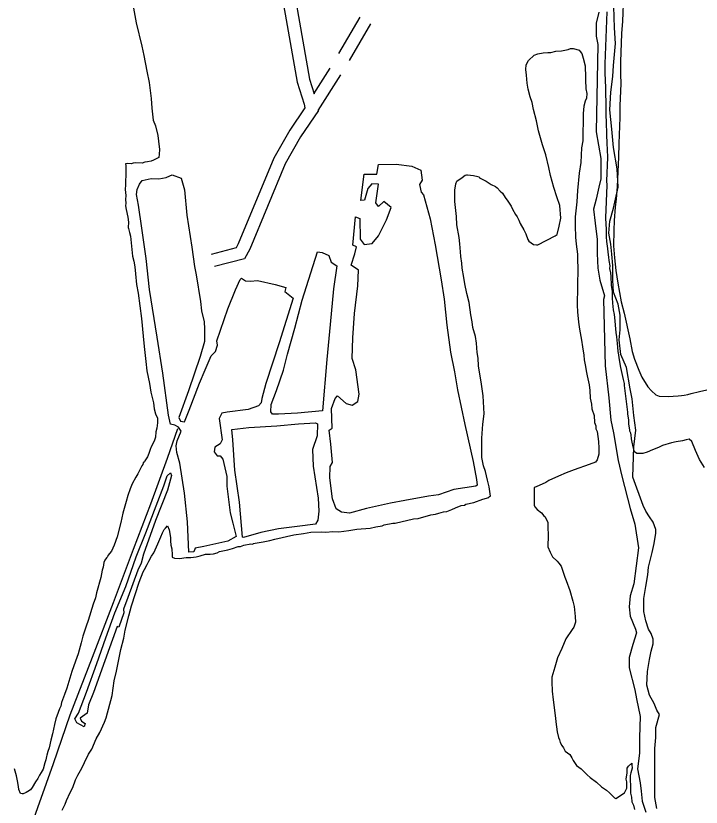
# Model space of a CAD drawing. Extents: x 3263578 to 3301413, y 764927 to 798602.
# Drawn here: x 3268720 to 3270339, y 782851 to 784722 of the extents above; entities that cross this region are included whole.
import ezdxf

# ---------------------------------------------------------------- set-up
doc = ezdxf.new("R2010")
doc.units = 0
for name, color, linetype in [('V-ROAD-CNTR', 7, 'Continuous'), ('V-SITE-VEGE', 7, 'Continuous'), ('V-TOPO-SHOR', 7, 'Continuous')]:
    doc.layers.add(name, color=color, linetype=linetype)

msp = doc.modelspace()

# ---------------------------------------------------------------- linework, layer by layer
at = {"layer": 'V-ROAD-CNTR'}
for p, q in [((3269483.3, 784633), (3269533.4, 784719.5)), ((3269508.6, 784616.9), (3269558.8, 784703.4)), ((3269424.3, 784538), (3269462.8, 784598.7)), ((3269434.5, 784498.2), (3269488.1, 784582.6))]:
    msp.add_line(p, q, dxfattribs=at)
for points in [[(3269250.2, 785324.2), (3269326.4, 784896.1), (3269384.9, 784565.2), (3269401.3, 784513.4), (3269402.9, 784504.9), (3269367.1, 784452), (3269329.2, 784385.9), (3269245.5, 784183.4), (3269240.1, 784173.5), (3269181.6, 784158.3)], [(3269279.7, 785329.4), (3269355.9, 784901.3), (3269414.1, 784572.3), (3269424.9, 784538.1)], [(3269434.6, 784498.2), (3269392.6, 784436.1), (3269356.2, 784372.7), (3269272.6, 784170.5), (3269260.2, 784147.7), (3269189.1, 784129.3)], [(3268571.4, 782335.4), (3268597.8, 782409.3), (3268639.6, 782492), (3268671.6, 782579), (3268720.1, 782708.9), (3268755, 782804), (3268809.1, 782954.9), (3268848.4, 783069.9), (3268900.9, 783206.3), (3268950.6, 783334.8), (3268998.1, 783461.6), (3269038.7, 783568.4), (3269078.4, 783676.7), (3269102.9, 783746.3)]]:
    msp.add_lwpolyline(points, dxfattribs=at)
at = {"layer": 'V-SITE-VEGE'}
for points in [[(3270155.8, 784770.4), (3270153.3, 784710), (3270151.3, 784680.3), (3270148.6, 784613.8), (3270148.3, 784584.1)], [(3268997.9, 784740.4), (3269004.4, 784706), (3269017.1, 784650.3), (3269022.3, 784628.2), (3269029.6, 784591.1), (3269034.7, 784564.6), (3269039.3, 784526.7), (3269041, 784503.9), (3269044.3, 784475.7), (3269049.9, 784462.4), (3269055.1, 784439.4), (3269057.2, 784426.1), (3269059, 784405.9), (3269058.6, 784395.4), (3269057.4, 784387.6), (3269052.9, 784385.1), (3269044.9, 784381.1), (3269039.5, 784378.6), (3269030.7, 784377.2), (3269024.5, 784376.6), (3269018.3, 784374.2), (3269001.7, 784374.9), (3268997.3, 784374.2), (3268992, 784372.7), (3268983.2, 784373), (3268978.8, 784372.3), (3268979.5, 784368.8), (3268979.8, 784353.9), (3268978.6, 784322.4), (3268978.1, 784311.9), (3268979.3, 784297.8), (3268978.9, 784288.2), (3268979.5, 784279.4), (3268979.2, 784273.3), (3268980.6, 784264.5), (3268984.3, 784245.9), (3268985.6, 784234.5), (3268985.1, 784222.2), (3268985.8, 784219.6), (3268988.1, 784209.8), (3268990.4, 784201), (3268995.5, 784154.3), (3268998.5, 784141.9), (3269000.6, 784128.7), (3269002.6, 784112), (3269005.1, 784087.4), (3269008.6, 784066.2), (3269016.7, 784006.3), (3269020.4, 783964.9), (3269022.9, 783940.3), (3269026.7, 783905.1), (3269029.3, 783883.1), (3269036, 783853), (3269038.7, 783832.8), (3269044.7, 783807.1), (3269046.8, 783793), (3269049.8, 783781.5), (3269054.7, 783770.8), (3269054.2, 783760.3), (3269052.8, 783747.2), (3269050.7, 783738.5), (3269049.4, 783726.3), (3269046.4, 783716.8), (3269039.7, 783703), (3269036.8, 783697), (3269033.8, 783687.5), (3269030.9, 783679.7), (3269024.3, 783670.4), (3269023.4, 783667.8), (3269020.6, 783665.3), (3269019.6, 783661.8), (3269017.7, 783658.4), (3269014, 783652.4), (3269008.2, 783639.5), (3269003.5, 783631.8), (3268995, 783615.5), (3268990.2, 783604.3), (3268984.2, 783587.8), (3268980.2, 783574), (3268972.9, 783546.2), (3268967.7, 783524.5), (3268959.3, 783490.7), (3268952.4, 783470.8), (3268945.7, 783456.2), (3268937.4, 783446), (3268936.4, 783443.4), (3268933.7, 783440.9), (3268929.9, 783434.9), (3268928, 783429.7), (3268925.8, 783418.4), (3268923.7, 783411.5), (3268920.4, 783394.1), (3268910.2, 783357.7)], [(3270211.6, 783690.4), (3270201.8, 783687.3), (3270187, 783687.8), (3270181.9, 783691.6), (3270180.3, 783697.8), (3270178.8, 783703.1), (3270176.6, 783714.5), (3270174.3, 783722.5), (3270173.8, 783731.3), (3270173.1, 783735.7), (3270170.7, 783740.2), (3270170.8, 783743.7), (3270168.7, 783756.9), (3270168.2, 783766.6), (3270166.2, 783781.6), (3270166.3, 783785.1), (3270158.3, 783848.5), (3270158.5, 783852.8), (3270155.4, 783862.6), (3270149.5, 783890.9), (3270145.2, 783913.8), (3270144.6, 783920.9), (3270143.1, 783928.8), (3270142.7, 783938.5), (3270141.3, 783947.3), (3270140.1, 783963.1), (3270138.8, 783973.7), (3270136.9, 783991.3), (3270136.4, 784000.9), (3270134.4, 784015.9), (3270132.2, 784027.4), (3270130.2, 784043.2), (3270129.8, 784055.5), (3270129.5, 784070.4), (3270127.5, 784085.4), (3270126.6, 784105.6), (3270126, 784114.4), (3270123.8, 784125), (3270124.1, 784131.1), (3270121.9, 784143.5), (3270121.4, 784151.4), (3270119.2, 784163.7), (3270118.7, 784172.5), (3270116.7, 784188.4), (3270115.4, 784199.8), (3270115.3, 784218.2), (3270114.9, 784229.6), (3270113.7, 784244.6), (3270116.8, 784321.6), (3270116.3, 784332.1), (3270118.5, 784387.2), (3270117.6, 784406.5), (3270117.2, 784420.6), (3270116.3, 784441.6), (3270115.8, 784471.4), (3270114.6, 784486.4), (3270114.5, 784505.7), (3270115, 784518.8), (3270114, 784537.2), (3270113.7, 784550.4), (3270113.6, 784571.4), (3270112.4, 784585.5), (3270112.5, 784609.1), (3270117.4, 784731.6)], [(3269930.1, 784548.6), (3269928.1, 784563.1), (3269926.2, 784582), (3269925.3, 784595.4), (3269925.5, 784606.5), (3269931.2, 784616.4), (3269944.7, 784629.5), (3269953.7, 784632.7), (3269965.9, 784634.7), (3269977.1, 784635.7), (3269983.7, 784635.6), (3269996, 784638.7), (3270009.4, 784639.6), (3270025, 784642.7), (3270030.6, 784644.8), (3270037.2, 784644.7), (3270051.6, 784641.1), (3270052.7, 784638.9), (3270057, 784633.3), (3270060.2, 784622.1), (3270065.5, 784604.2), (3270065.3, 784596.5), (3270066.2, 784584.2), (3270066, 784570.9), (3270066.8, 784549.8), (3270068.8, 784538.6), (3270068.7, 784527.5), (3270065.2, 784520.9), (3270061.7, 784508.7), (3270060.3, 784491), (3270059.3, 784426.6), (3270056.8, 784409.9), (3270055.1, 784375.5), (3270051.4, 784350), (3270047.4, 784309), (3270045.8, 784282.3), (3270041.9, 784246.8), (3270041.6, 784225.7), (3270042.3, 784199), (3270044.2, 784182.3), (3270047.2, 784159), (3270047, 784144.5), (3270047.8, 784126.7), (3270046.4, 784037.9), (3270047.2, 784022.3), (3270049.1, 783997.8), (3270052.1, 783981.1), (3270056.2, 783955.5), (3270059.2, 783939.9), (3270062.2, 783919.8), (3270063.2, 783908.7), (3270066.3, 783893.1), (3270067.2, 783883.1), (3270070.3, 783870.8), (3270074.5, 783849.6), (3270076.5, 783836.3), (3270077.3, 783818.5), (3270080.4, 783804), (3270081.3, 783792.8), (3270086.6, 783777.2), (3270087.5, 783760.5), (3270090.7, 783752.7), (3270090.6, 783746), (3270093.8, 783739.3), (3270096.8, 783715.9), (3270097.6, 783700.4), (3270097.4, 783685.9), (3270093.8, 783672.6), (3270089.3, 783667.2), (3270074.8, 783661.8), (3270039, 783649.1), (3270020, 783641.6), (3270002.1, 783634.1), (3269979.7, 783623.4), (3269971.9, 783619), (3269949.5, 783608.3), (3269945, 783607.2), (3269944.3, 783565), (3269946.5, 783561.7), (3269951.9, 783554.9), (3269961.8, 783547), (3269967.3, 783540.2), (3269970.6, 783537.9), (3269977, 783524.5), (3269976.8, 783513.4), (3269977.6, 783494.5), (3269977.2, 783466.7), (3269982.5, 783454.4), (3269987.9, 783443.2), (3269998.9, 783433), (3270003.2, 783428.5), (3270008.7, 783420.7), (3270010.8, 783414), (3270017.1, 783395), (3270020.4, 783387.1), (3270028.9, 783363.7), (3270036.2, 783338), (3270039.4, 783325.7), (3270041.2, 783302.4), (3270042.1, 783289), (3270038.6, 783276.8)], [(3270148.3, 784584.1), (3270149.2, 784561.2), (3270147.1, 784510.5), (3270146.8, 784481.6), (3270144.4, 784420.3), (3270144, 784387.9), (3270141.2, 784318.8), (3270138.3, 784289.2), (3270135.8, 784270), (3270133.6, 784238.5), (3270132.7, 784214.9), (3270132.1, 784178.1), (3270134.5, 784150), (3270137.6, 784120.1), (3270142.6, 784090.1), (3270150.5, 784045.9)], [(3269615.8, 783522.5), (3269632.6, 783526.7), (3269642.6, 783528.8), (3269659.4, 783532.9), (3269670.5, 783533.9), (3269700.6, 783542.3), (3269711.8, 783544.3), (3269719.6, 783546.4), (3269730.7, 783549.6), (3269738.5, 783550.6), (3269746.4, 783553.8), (3269749.7, 783554.8), (3269758.7, 783559.1), (3269772.1, 783564.5), (3269779.9, 783565.5), (3269783.2, 783567.6), (3269802.2, 783571.8), (3269823.4, 783579.2), (3269837.9, 783583.4), (3269838, 783585.6), (3269841.3, 783586.7), (3269838.4, 783609), (3269834.2, 783624.6), (3269830, 783644.7), (3269824.7, 783658.1), (3269820.6, 783678.1), (3269821.3, 783723.7), (3269823, 783757), (3269826.7, 783781.4), (3269824, 783823.6), (3269820, 783851.5), (3269812.9, 783894.9), (3269812.1, 783912.7), (3269810.1, 783926.1), (3269808.2, 783948.3), (3269806.3, 783963.9), (3269800, 783985.1), (3269797.9, 783998.5), (3269794.9, 784015.2), (3269790.9, 784044.2), (3269785.7, 784065.4), (3269780.5, 784088.8), (3269778.5, 784103.3), (3269774.4, 784125.6), (3269773.5, 784137.8), (3269771.5, 784153.4), (3269770.6, 784164.5), (3269768.7, 784183.4), (3269767.8, 784197.9), (3269761.6, 784228), (3269760.8, 784248), (3269757, 784283.6), (3269757.4, 784310.3), (3269759.8, 784324.7), (3269762.2, 784331.3), (3269774.5, 784340), (3269781.3, 784345.5), (3269784.6, 784346.5), (3269786.9, 784346.5), (3269801.3, 784345.1), (3269811.2, 784342.8), (3269814.6, 784341.6), (3269815.6, 784339.4), (3269831.1, 784331.3), (3269843.2, 784323.4), (3269853.1, 784318.8), (3269857.5, 784315.3), (3269864, 784307.5), (3269869.5, 784302.9), (3269876, 784292.8), (3269882.5, 784283.8), (3269890.1, 784272.6), (3269893.3, 784264.8), (3269900.9, 784252.4), (3269904.2, 784246.8), (3269908.5, 784239), (3269911.7, 784231.1), (3269920.3, 784216.6), (3269924.6, 784206.5), (3269930, 784193.1), (3269932.1, 784189.7), (3269943.1, 784181.7), (3269949.8, 784180.5), (3269953.1, 784180.5), (3269994.6, 784202), (3269999, 784205.3), (3270003.8, 784225.2), (3270007.4, 784244), (3270005.7, 784274.1), (3269998.3, 784294.2), (3269990.8, 784316.5), (3269983.5, 784344.4), (3269979.4, 784363.4), (3269972.1, 784393.5), (3269964.7, 784417), (3269955.2, 784450.4), (3269950, 784473.9), (3269942.7, 784500.7), (3269939.6, 784517.4), (3269935.4, 784530.8), (3269930.1, 784548.6)], [(3270150.5, 784045.9), (3270157.3, 784019.4), (3270170.6, 783958.4), (3270176.4, 783928.4), (3270181.8, 783910.6), (3270192.2, 783884.8), (3270199.4, 783867.9), (3270213.4, 783845.4), (3270221.8, 783835.4), (3270231.9, 783826.2), (3270239.7, 783823.3), (3270263.3, 783822.4), (3270273, 783822.9), (3270285.3, 783824.1), (3270293.2, 783824.7), (3270299.4, 783825.3), (3270308.2, 783826.7), (3270315.3, 783829.1), (3270335.7, 783834.4), (3270352.4, 783838.1)], [(3270346.9, 783654.3), (3270335.3, 783673.2), (3270325.7, 783694.6), (3270316.9, 783716), (3270311, 783721.4), (3270303.9, 783720), (3270295.1, 783717.7), (3270280, 783714.8), (3270269.4, 783712.6), (3270248.2, 783706.4), (3270238.3, 783701.6), (3270224.1, 783696), (3270211.6, 783690.4)], [(3268829.4, 782844), (3268836.3, 782858.4), (3268839.7, 782867.2), (3268847.8, 782885.9), (3268854.7, 782898.1), (3268860.5, 782915.7), (3268866.3, 782926.8), (3268875.4, 782943.3), (3268882.3, 782956.5), (3268891.5, 782976.4), (3268899.5, 782988.5), (3268909.9, 783012.7), (3268917.9, 783028.2), (3268929.4, 783052.4), (3268932.9, 783062.4), (3268947.1, 783115.5), (3268952.1, 783149.8), (3268958, 783173.1), (3268967.7, 783224), (3268974.8, 783250.6), (3268978.4, 783269.4), (3268986.8, 783303.7), (3268992.7, 783327), (3269011.4, 783383.3), (3269020.7, 783407.6), (3269024.1, 783413.1), (3269029.8, 783425.3), (3269034.4, 783433), (3269040.1, 783445.1), (3269045.8, 783452.8), (3269055, 783473.8), (3269062, 783490.3), (3269066.6, 783500.2), (3269070, 783508), (3269073.4, 783511.2), (3269078, 783516.7), (3269082.2, 783506.7), (3269085.3, 783488.8), (3269085.2, 783481), (3269086.1, 783471), (3269088.2, 783462.1), (3269089.1, 783447.7), (3269089, 783442.1), (3269094.5, 783439.8), (3269106.7, 783439.6), (3269122.3, 783441.6), (3269133.4, 783441.4), (3269145.7, 783443.4), (3269155.7, 783445.5), (3269168, 783449.7), (3269179.1, 783449.5), (3269186.9, 783450.5), (3269195.8, 783452.6), (3269201.4, 783455.8), (3269220.4, 783460), (3269231.5, 783463.1), (3269245, 783467.4), (3269250.5, 783467.3), (3269258.3, 783470.5), (3269275.1, 783473.6), (3269279.5, 783473.5), (3269281.7, 783474.6), (3269285.1, 783475.6), (3269304, 783478.6), (3269319.6, 783481.7), (3269331.9, 783484.9), (3269376.5, 783495.3), (3269399.9, 783498.2), (3269416.6, 783501.3), (3269441.1, 783502), (3269452.2, 783501.8), (3269468.9, 783502.7), (3269483.3, 783502.4), (3269506.7, 783505.4), (3269525.6, 783508.4), (3269556.8, 783511.3), (3269570.2, 783514.4), (3269585.7, 783516.3), (3269590.2, 783518.5), (3269610.3, 783522.6), (3269615.8, 783522.5)], [(3268910.2, 783357.7), (3268908, 783346.4), (3268902.1, 783330.9), (3268891, 783292.8), (3268886, 783278.9), (3268878.1, 783255.6), (3268874, 783240), (3268866.8, 783214), (3268860.8, 783196.7), (3268851.9, 783171.7), (3268839.9, 783132.7), (3268834.9, 783118), (3268828, 783099), (3268825.9, 783090.3), (3268823, 783083.4), (3268820, 783074.8), (3268814.2, 783060.1), (3268811, 783047.1), (3268806.6, 783024.5), (3268802.5, 783009.8), (3268798.3, 782991.5), (3268795.3, 782982.9), (3268793.2, 782974.2), (3268792.2, 782970.8), (3268791, 782962.9), (3268788.1, 782956), (3268784, 782941.3), (3268779.3, 782933.6), (3268775.6, 782926.7), (3268771.7, 782919), (3268766.2, 782911.3), (3268758.6, 782897.6), (3268754, 782892.5), (3268747.7, 782888.4), (3268744.1, 782885.9), (3268737, 782882.7), (3268734.4, 782882.8), (3268730.9, 782883.8), (3268726.9, 782892.7), (3268726.3, 782899.8), (3268723.3, 782913.9), (3268721.2, 782925.4), (3268716.6, 782942.2)], [(3270038.6, 783276.8), (3270034.1, 783271.4), (3270019.3, 783249.4), (3270010, 783226.2), (3269999.6, 783204.1), (3269993.7, 783182), (3269986.7, 783158.8), (3269986.5, 783147.7), (3269987.3, 783125.4), (3269989.2, 783105.4), (3269995.1, 783062)], [(3269995.1, 783062), (3269996.1, 783053.1), (3269999.1, 783029.7), (3270002.2, 783016.3), (3270004.3, 783010.7), (3270006.4, 783004), (3270009.7, 782997.3), (3270014, 782991.7), (3270018.3, 782983.8), (3270029.3, 782975.9), (3270033.6, 782968), (3270036.9, 782961.3), (3270044.5, 782950.1), (3270055.4, 782942.1), (3270069.6, 782927.4), (3270077.3, 782921.8), (3270091.6, 782910.4), (3270103.6, 782899.1), (3270115.7, 782891.1), (3270122.3, 782885.5), (3270134.3, 782873.1), (3270137.6, 782871.9), (3270157.9, 782884.9), (3270163.6, 782895.9), (3270163.8, 782911.5), (3270161.7, 782917.1), (3270164.2, 782932.6), (3270164.4, 782943.7), (3270167.8, 782948.1), (3270175.7, 782955.7), (3270175.6, 782951.3), (3270176.6, 782943.5), (3270173.1, 782932.5), (3270171.8, 782925.8), (3270171.7, 782914.7), (3270172.6, 782903.6), (3270172.3, 782884.7), (3270174.4, 782874.7), (3270175.3, 782863.5), (3270179.6, 782855.7), (3270181.7, 782845.6)]]:
    msp.add_lwpolyline(points, dxfattribs=at)
at = {"layer": 'V-TOPO-SHOR'}
for points in [[(3270234.6, 782848.1), (3270230.2, 782874.2), (3270230.2, 782900.3), (3270230.2, 782930.8), (3270230.2, 782959.1), (3270230.2, 782989.6), (3270232.4, 783015.7), (3270232.4, 783039.6), (3270241.1, 783070.1), (3270234.6, 783081), (3270228.1, 783096.2), (3270217.2, 783115.8), (3270210.7, 783139.8), (3270212.8, 783172.4), (3270217.2, 783200.7), (3270221.5, 783220.3), (3270225.9, 783237.7), (3270225.9, 783248.6), (3270221.5, 783261.6), (3270215, 783272.5), (3270208.5, 783292.1), (3270204.1, 783313.9), (3270204.1, 783344.4), (3270208.5, 783372.7), (3270212.9, 783400.9), (3270215, 783418.4), (3270223.7, 783453.2), (3270228.1, 783475), (3270232.4, 783498.9), (3270232.4, 783507.6), (3270225.9, 783525), (3270217.2, 783538.1), (3270208.5, 783551.1), (3270202, 783564.2), (3270178, 783631.7), (3270180.2, 783703.5), (3270184.6, 783742.7), (3270180.2, 783777.5), (3270175.9, 783816.7), (3270171.5, 783840.6), (3270162.8, 783890.7), (3270149.8, 783921.2), (3270145.4, 783956), (3270147.6, 783979.9), (3270147.6, 784014.7), (3270143.3, 784040.9), (3270132.4, 784069.2), (3270130.2, 784097.5), (3270130.2, 784132.3), (3270128, 784158.4), (3270125.9, 784182.3), (3270121.5, 784208.5), (3270123.7, 784236.8), (3270132.4, 784267.2), (3270143.3, 784317.3), (3270141.1, 784360.8), (3270132.4, 784410.9), (3270128.1, 784454.4), (3270123.7, 784500.1), (3270125.9, 784541.5), (3270130.2, 784578.5), (3270132.4, 784604.6), (3270134.6, 784630.7), (3270136.8, 784656.8), (3270134.6, 784693.8), (3270128.1, 784896.3)], [(3270097.6, 784730.8), (3270091.1, 784704.7), (3270091.1, 784674.2), (3270095.4, 784654.7), (3270093.2, 784571.9), (3270091.1, 784447.9), (3270101.9, 784384.8), (3270101.9, 784336.9), (3270097.6, 784317.3), (3270091, 784289), (3270084.5, 784265.1), (3270088.9, 784232.4), (3270093.2, 784193.2), (3270093.2, 784160.6), (3270095.4, 784125.8), (3270099.7, 784097.5), (3270110.6, 784060.5), (3270108.4, 784051.7), (3270112.8, 783895), (3270121.5, 783818.9), (3270125.8, 783766.6), (3270132.3, 783736.1), (3270143.2, 783670.8), (3270151.9, 783633.8), (3270171.5, 783557.7), (3270182.4, 783520.7), (3270191.1, 783464.1), (3270180.2, 783379.2), (3270171.5, 783350.9), (3270169.3, 783324.8), (3270171.5, 783303), (3270184.5, 783272.5), (3270186.7, 783263.8), (3270178, 783235.5), (3270169.3, 783205.1), (3270169.3, 783181.1), (3270182.4, 783128.9), (3270186.7, 783107.1), (3270195.4, 783065.8), (3270193.2, 783015.7), (3270193.2, 782978.7), (3270188.9, 782941.7), (3270195.4, 782909), (3270197.6, 782889.5), (3270199.7, 782865.5), (3270208.4, 782839.4)], [(3269763.8, 783838), (3269780.5, 783756.3), (3269800.6, 783668.8), (3269808.1, 783626.3), (3269809.9, 783612.9), (3269807.2, 783610.1), (3269754.7, 783602.4), (3269718.6, 783589.5), (3269695.2, 783586.3), (3269639.3, 783576.7), (3269604.9, 783570), (3269548.3, 783557.4), (3269507.9, 783546.3), (3269489.5, 783548.6), (3269476.8, 783556.9), (3269467.9, 783580.3), (3269461.6, 783630.2), (3269462.7, 783656.4), (3269467.8, 783666.2), (3269463.9, 783709.7), (3269460.2, 783743), (3269467.4, 783747.6), (3269466.1, 783793.7), (3269474, 783817.9), (3269480.1, 783823.5), (3269500.5, 783805.8), (3269514.3, 783801.9), (3269527.7, 783810.2), (3269531.1, 783827.9), (3269523.2, 783885.3), (3269514.9, 783912.3), (3269516, 783960.8), (3269520.3, 784018.4), (3269527.7, 784083.9), (3269529.8, 784121), (3269512.5, 784133.1), (3269521.1, 784159.5), (3269524.6, 784176), (3269516.4, 784180), (3269522.2, 784247.2), (3269532.3, 784243.5), (3269533.7, 784194.2), (3269542.7, 784181.6), (3269562.1, 784183.7), (3269576.5, 784202), (3269595.8, 784240), (3269607.1, 784269.5), (3269589, 784283.1), (3269576.4, 784271.6), (3269570.6, 784280), (3269577.1, 784324.5), (3269561.4, 784324.8), (3269551.4, 784313.8), (3269543.5, 784286.5), (3269535.2, 784285.6), (3269542.9, 784347.8), (3269572.5, 784347.9), (3269577, 784371.1), (3269618.3, 784371.6), (3269655.5, 784366.8), (3269676.9, 784357.2), (3269680.1, 784334), (3269673.9, 784323.3), (3269677.3, 784305.5), (3269683, 784298.8), (3269698.8, 784242.3), (3269710.5, 784181.2), (3269725.2, 784097.9), (3269732.1, 784052.4), (3269738.6, 783991.1), (3269747.1, 783927.1), (3269756.1, 783880.8), (3269763.8, 783838)], [(3269219.3, 783785.4), (3269206.6, 783782.9), (3269200.6, 783770.5), (3269207.5, 783719.9), (3269202.5, 783710.5), (3269190.3, 783702.3), (3269188.2, 783691.1), (3269195.9, 783682), (3269202.7, 783682.3), (3269209.1, 783673.8), (3269218.1, 783633.2), (3269218.1, 783609.9), (3269226.4, 783547), (3269232.5, 783522.6), (3269240.7, 783491.4), (3269220.6, 783480), (3269164.4, 783467.5), (3269143.7, 783463.7), (3269140.6, 783455.3), (3269128.5, 783454.5), (3269125.6, 783525.8), (3269118.3, 783593.8), (3269106.9, 783664.6), (3269100, 783689.6), (3269099, 783705.4), (3269101.3, 783717.5), (3269110.1, 783740.6), (3269104.1, 783749.7), (3269095.4, 783754.2), (3269085.1, 783756.8), (3269080.5, 783778), (3269067.2, 783877.6), (3269054.1, 783962.6), (3269035.7, 784075.1), (3269027.9, 784148.9), (3269017.8, 784220.3), (3269009.4, 784274.7), (3269005.1, 784299.8), (3269006.1, 784311.3), (3269012, 784324.1), (3269018.6, 784333.2), (3269039.7, 784337.7), (3269057.5, 784336.9), (3269074.8, 784339.9), (3269083.9, 784344), (3269089.2, 784346.6), (3269110.8, 784338.4), (3269118.3, 784310.8), (3269123.9, 784250.9), (3269135.4, 784175.4), (3269141.9, 784129.3), (3269145.8, 784109.7), (3269156.3, 784046.5), (3269158.7, 784024.8), (3269164.8, 783998.5), (3269165.8, 783982.5), (3269165.6, 783952.2), (3269155, 783917.2), (3269128.1, 783836), (3269105.1, 783772.4), (3269109, 783763.8), (3269118.7, 783762), (3269129.5, 783790), (3269153.5, 783853.9), (3269167.4, 783885.6), (3269181.2, 783918.1), (3269191.2, 783928.9), (3269196.7, 783943.9), (3269194.9, 783954.1), (3269221, 784029.4), (3269238.6, 784074.1), (3269250.2, 784099.1), (3269253, 784101.9), (3269262.1, 784095.6), (3269274.6, 784094.8), (3269290.5, 784096.5), (3269332.4, 784087.3), (3269357.7, 784080.3), (3269355.6, 784070.5), (3269375, 784055), (3269342.2, 783948.9), (3269310.8, 783852.9), (3269301, 783817.9), (3269299.3, 783807.4), (3269293.1, 783800.2), (3269269, 783791.7), (3269219.3, 783785.4)], [(3269416.8, 784114.9), (3269433, 784164.3), (3269443.6, 784163.1), (3269459.7, 784155.4), (3269465.1, 784139.7), (3269478.7, 784131.2), (3269470.3, 784076.7), (3269462.5, 783992.7), (3269454.3, 783910), (3269444.1, 783788), (3269385.4, 783783.1), (3269340.7, 783780.4), (3269326, 783780.6), (3269322.4, 783786.3), (3269323.4, 783803.4), (3269335.6, 783836.1), (3269352.5, 783884.2), (3269361.9, 783922.4), (3269378.7, 783983.5), (3269396.7, 784049.8), (3269416.8, 784114.9)], [(3269232.7, 783720), (3269229.9, 783744.4), (3269270, 783749.3), (3269336.4, 783753.1), (3269387.4, 783757.3), (3269427.7, 783759.6), (3269433, 783758), (3269431.7, 783729.4), (3269421, 783696.9), (3269422.2, 783657.7), (3269434, 783582.1), (3269435.7, 783551), (3269433.7, 783530.1), (3269427.6, 783520.7), (3269384.9, 783515.1), (3269340.2, 783509.7), (3269298.8, 783500.3), (3269257.7, 783488.7), (3269255.2, 783489.8), (3269248, 783572.4), (3269237.4, 783648.3), (3269232.7, 783720)], [(3268930.3, 783197.1), (3268903.2, 783122.4), (3268891.4, 783093.1), (3268888.5, 783073.8), (3268871.6, 783061.8), (3268874.8, 783054.4), (3268883.9, 783049.3), (3268881.1, 783041.6), (3268863.5, 783050.8), (3268859, 783060.4), (3268868.1, 783073.2), (3268886.6, 783123.2), (3268911.1, 783191), (3268932.1, 783251.3), (3268953.5, 783311.1), (3268979.3, 783372.7), (3269004.3, 783442.8), (3269027.1, 783499.7), (3269051.3, 783563.5), (3269069.6, 783610.9), (3269077.5, 783634.6), (3269085.1, 783641.8), (3269087.3, 783635.6), (3269078.4, 783600.8), (3269050.1, 783528.8), (3269021.8, 783449.3), (3269016.1, 783428), (3269007.7, 783411.4), (3268984.3, 783347), (3268974.5, 783319.4), (3268975.2, 783311), (3268963.1, 783276.5), (3268959.5, 783278.2), (3268930.3, 783197.1)]]:
    msp.add_lwpolyline(points, dxfattribs=at)

doc.saveas('drawing.dxf')
